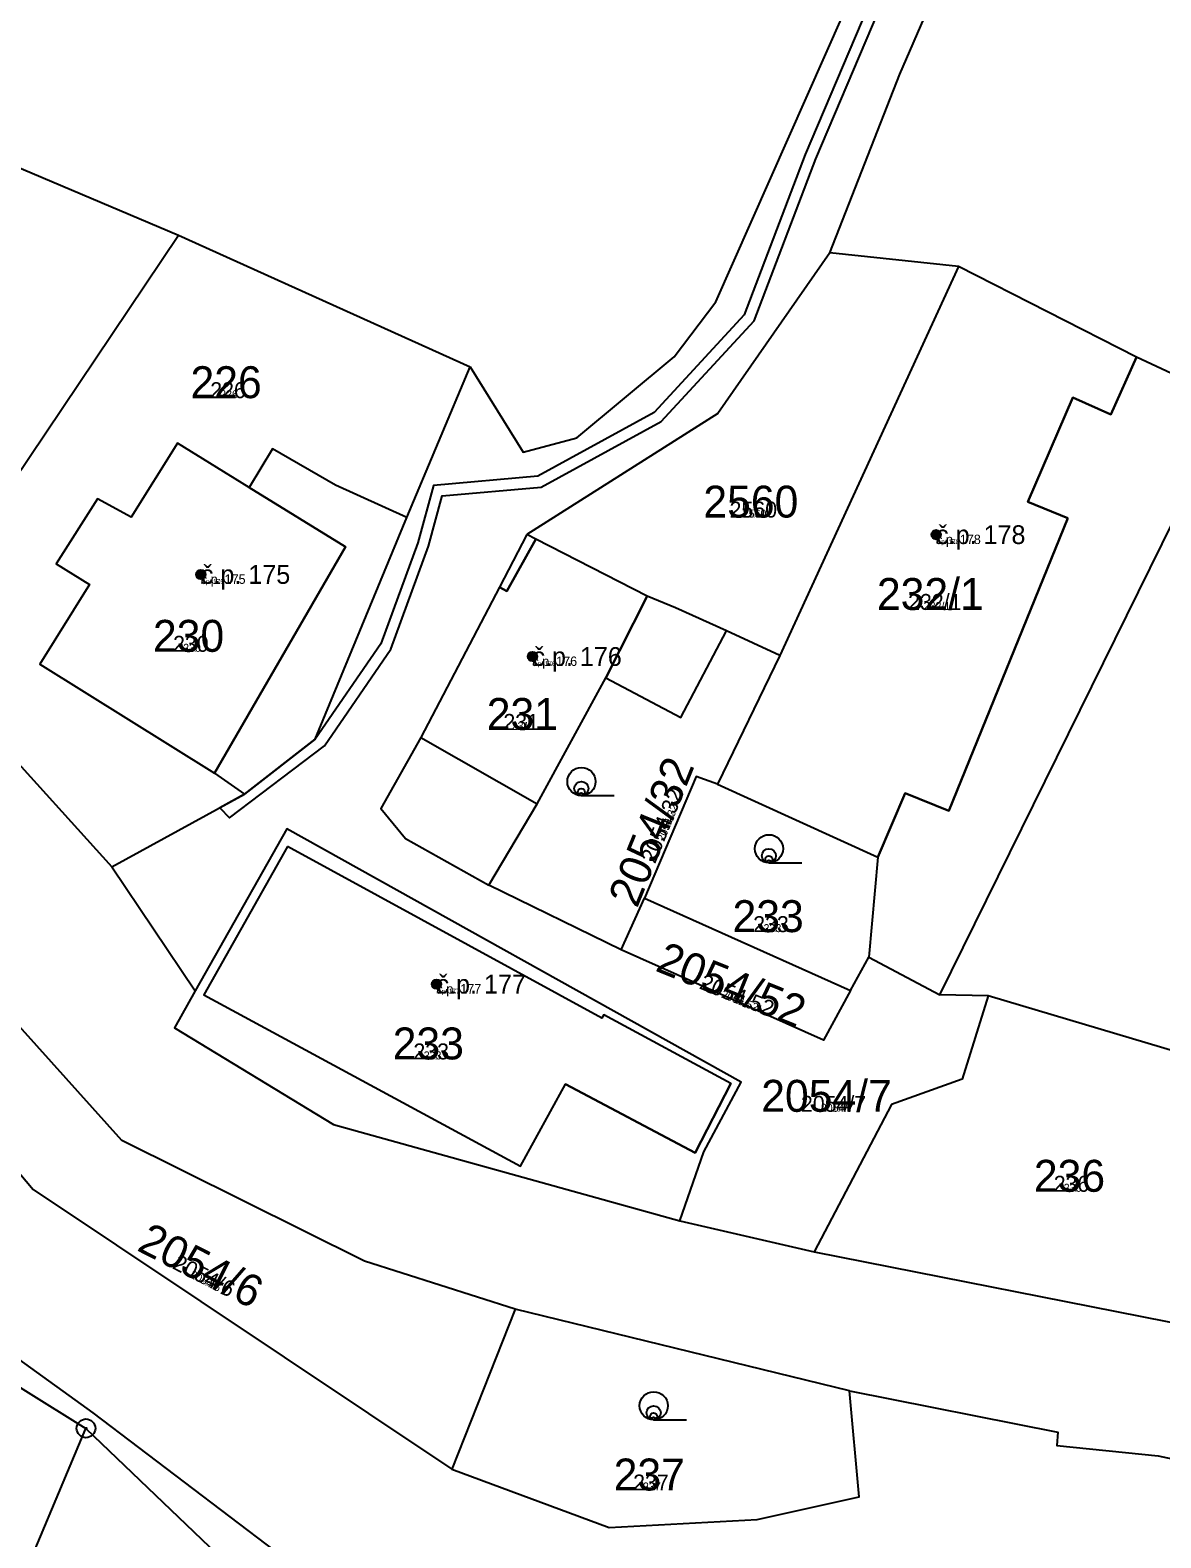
# Model space of a CAD drawing. Extents: x -744652 to -739090, y -980828 to -975855.
# Drawn here: x -742035.1 to -741974.8, y -978829.1 to -978748.8 of the extents above; entities that cross this region are included whole.
import ezdxf

# ---------------------------------------------------------------- set-up
doc = ezdxf.new("R2010")
doc.units = 0
for name, color, linetype in [('KAT_02_hranice parcel', 7, 'Continuous'), ('KAT_03_1000_st čísla parcelní', 7, 'Continuous'), ('KAT_03_1000_čísla parcelní', 7, 'Continuous'), ('KAT_03_1000_čísla popisná', 7, 'Continuous'), ('KAT_03_100_st čísla parcelní', 7, 'Continuous'), ('KAT_03_100_čísla parcelní', 7, 'Continuous'), ('KAT_03_100_čísla popisná', 7, 'Continuous'), ('KAT_03_250_st čísla parcelní', 7, 'Continuous'), ('KAT_03_250_čísla parcelní', 7, 'Continuous'), ('KAT_03_250_čísla popisná', 7, 'Continuous'), ('KAT_03_500_st čísla parcelní', 7, 'Continuous'), ('KAT_03_500_čísla parcelní', 7, 'Continuous'), ('KAT_03_500_čísla popisná', 7, 'Continuous'), ('KAT_04_vnitřní kresba', 7, 'Continuous'), ('KAT_05_1000_značky kultur', 7, 'Continuous'), ('KAT_05_100_značky kultur', 7, 'Continuous'), ('KAT_05_250_značky kultur', 7, 'Continuous'), ('KAT_05_500_značky kultur', 7, 'Continuous'), ('KAT_07_1000_značky budov', 7, 'Continuous'), ('KAT_07_100_značky budov', 7, 'Continuous'), ('KAT_07_500_značky budov', 7, 'Continuous'), ('KAT_10_věcná břemena', 7, 'Continuous'), ('KAT_11_značky bodu BP', 7, 'Continuous'), ('KAT_14_plocha_budovy', 7, 'Continuous')]:
    doc.layers.add(name, color=color, linetype=linetype)

msp = doc.modelspace()

# ---------------------------------------------------------------- linework, layer by layer
at = {"layer": 'KAT_02_hranice parcel'}
for p, q in [((-742041.63, -978781.27), (-742027.15, -978759.7)), ((-742027.15, -978759.7), (-742011.61, -978766.72)), ((-741985.6, -978761.37), (-741995.13, -978782.09)), ((-741985.6, -978761.37), (-741992.46, -978760.65)), ((-742014.99, -978774.74), (-742011.61, -978766.72)), ((-742041.63, -978781.27), (-742030.7, -978793.36)), ((-741995.13, -978782.09), (-741997.97, -978780.79)), ((-741995.13, -978782.09), (-741998.44, -978788.95)), ((-742030.7, -978793.36), (-742023.64, -978789.49)), ((-742030.7, -978793.36), (-742026.26, -978799.96)), ((-742003.58, -978797.78), (-742010.62, -978794.33)), ((-742003.58, -978797.78), (-742002.33, -978795.02)), ((-742002.33, -978795.02), (-741991.36, -978799.94)), ((-741991.36, -978799.94), (-741990.38, -978798.17)), ((-741990.38, -978798.17), (-741986.61, -978800.17)), ((-741984.03, -978800.22), (-741986.61, -978800.17)), ((-741968.89, -978804.73), (-741984.03, -978800.22)), ((-742000.45, -978812.2), (-741993.3, -978813.86)), ((-741993.3, -978813.86), (-741973.15, -978817.83)), ((-742009.22, -978816.92), (-742012.59, -978825.43)), ((-741991.41, -978821.27), (-742009.22, -978816.92))]:
    msp.add_line(p, q, dxfattribs=at)
for points in [[(-742011.61, -978766.72), (-742008.8, -978771.26), (-742005.93, -978770.51), (-742000.76, -978766.19), (-741998.54, -978763.26), (-741979.22, -978719.69)], [(-741992.46, -978760.65), (-741988.74, -978751.14), (-741975.83, -978721.41)], [(-742044.34, -978751.36), (-742039.32, -978753.86), (-742039.61, -978754.44), (-742027.15, -978759.7)], [(-741992.46, -978760.65), (-741998.43, -978769.21), (-742008.6, -978775.65)], [(-741986.61, -978800.17), (-741971.03, -978768.58), (-741976.12, -978766.2), (-741985.6, -978761.37)], [(-742014.99, -978774.74), (-742018.79, -978773.02), (-742022.15, -978771.08), (-742023.39, -978773.14), (-742027.21, -978770.79), (-742029.67, -978774.73), (-742031.47, -978773.75), (-742033.66, -978777.22), (-742031.9, -978778.31), (-742034.54, -978782.55), (-742025.23, -978788.36), (-742023.64, -978789.49)], [(-742023.64, -978789.49), (-742019.87, -978786.56), (-742014.99, -978774.74)], [(-742008.6, -978775.65), (-742010.06, -978778.45), (-742014.24, -978786.47), (-742016.38, -978790.25), (-742015.06, -978791.85), (-742010.62, -978794.33)], [(-741997.97, -978780.79), (-742000.69, -978779.55), (-742002.19, -978778.93), (-742008.12, -978775.9), (-742008.6, -978775.65)], [(-742010.62, -978794.33), (-742008.05, -978790), (-742004.39, -978783.29), (-742000.4, -978785.4), (-741997.97, -978780.79)], [(-741998.44, -978788.95), (-741999.59, -978788.54), (-742002.33, -978795.02)], [(-742045.8, -978788.93), (-742042.49, -978800.07), (-742042.19, -978800.59), (-742039.84, -978804.66), (-742034.9, -978810.53), (-742012.59, -978825.43)], [(-742009.22, -978816.92), (-742017.24, -978814.35), (-742030.18, -978807.93), (-742040.03, -978796.98), (-742045.8, -978788.93)], [(-741998.44, -978788.95), (-741989.9, -978792.84), (-741990.38, -978798.17)], [(-742000.45, -978812.2), (-741999.17, -978808.54), (-741997.18, -978804.82), (-742021.39, -978791.33), (-742026.26, -978799.96)], [(-741991.36, -978799.94), (-741992.8, -978802.58), (-742003.58, -978797.78)], [(-742026.26, -978799.96), (-742027.37, -978801.93), (-742018.89, -978807.08), (-742000.45, -978812.2)], [(-741984.03, -978800.22), (-741985.41, -978804.66), (-741989.18, -978806.02), (-741993.3, -978813.86)], [(-742012.24, -978837.21), (-742031.7, -978822.43), (-742039.96, -978816.49), (-742044.5, -978810.92), (-742044.76, -978810.61), (-742046.73, -978806.44), (-742047.04, -978805.79)], [(-742045.7, -978812.81), (-742041.46, -978817.42), (-742032.08, -978823.26)], [(-742012.59, -978825.43), (-742004.22, -978828.55), (-741996.34, -978828.11), (-741990.9, -978826.9), (-741991.41, -978821.27)], [(-741991.41, -978821.27), (-741980.32, -978823.46), (-741980.37, -978824.18), (-741974.97, -978824.73), (-741968.73, -978826.05), (-741957.19, -978829.44), (-741956.91, -978828.62), (-741952.38, -978829.91), (-741952.61, -978830.84), (-741942.23, -978833.92)], [(-742048.94, -978838.3), (-742040.09, -978842.31), (-742032.08, -978823.26)], [(-742032.08, -978823.26), (-742018.12, -978836.63), (-742016.17, -978847.16), (-742009.4, -978849.13)]]:
    msp.add_lwpolyline(points, dxfattribs=at)
at = {"layer": 'KAT_03_1000_čísla popisná'}
for centre in [(-741986.8, -978775.66), (-741986.8, -978775.66), (-742025.96, -978777.78), (-742025.96, -978777.78), (-742008.3, -978782.15), (-742008.3, -978782.15), (-742013.41, -978799.6), (-742013.41, -978799.6)]:
    msp.add_circle(centre, 0.25, dxfattribs=at)
at = {"layer": 'KAT_03_100_čísla popisná'}
for centre in [(-741986.8, -978775.66), (-741986.8, -978775.66), (-742025.96, -978777.78), (-742025.96, -978777.78), (-742008.3, -978782.15), (-742008.3, -978782.15), (-742013.41, -978799.6), (-742013.41, -978799.6)]:
    msp.add_circle(centre, 0.025, dxfattribs=at)
at = {"layer": 'KAT_03_250_čísla popisná'}
for centre in [(-741986.8, -978775.66), (-741986.8, -978775.66), (-742025.96, -978777.78), (-742025.96, -978777.78), (-742008.3, -978782.15), (-742008.3, -978782.15), (-742013.41, -978799.6), (-742013.41, -978799.6)]:
    msp.add_circle(centre, 0.0625, dxfattribs=at)
at = {"layer": 'KAT_03_500_čísla popisná'}
for centre in [(-741986.8, -978775.66), (-741986.8, -978775.66), (-742025.96, -978777.78), (-742025.96, -978777.78), (-742008.3, -978782.15), (-742008.3, -978782.15), (-742013.41, -978799.6), (-742013.41, -978799.6)]:
    msp.add_circle(centre, 0.125, dxfattribs=at)
at = {"layer": 'KAT_04_vnitřní kresba'}
for p, q in [((-741976.12, -978766.2), (-741977.5, -978769.26)), ((-741979.52, -978768.36), (-741981.91, -978773.92)), ((-741977.5, -978769.26), (-741979.52, -978768.36)), ((-742023.39, -978773.14), (-742018.26, -978776.31)), ((-741981.91, -978773.92), (-741979.78, -978774.78)), ((-741979.78, -978774.78), (-741986.12, -978790.37)), ((-742018.26, -978776.31), (-742025.23, -978788.36)), ((-742009.66, -978778.67), (-742008.12, -978775.9)), ((-742010.06, -978778.45), (-742009.66, -978778.67)), ((-742002.19, -978778.93), (-742004.39, -978783.29)), ((-742014.24, -978786.47), (-742008.05, -978790)), ((-741988.45, -978789.42), (-741989.9, -978792.84)), ((-741986.12, -978790.37), (-741988.45, -978789.42)), ((-742021.34, -978792.27), (-742025.8, -978800.17)), ((-742004.61, -978801.42), (-742021.34, -978792.27)), ((-742025.8, -978800.17), (-742008.94, -978809.29)), ((-742004.5, -978801.23), (-742004.61, -978801.42)), ((-741997.74, -978804.89), (-742004.5, -978801.23)), ((-742008.94, -978809.29), (-742006.54, -978804.92)), ((-741999.64, -978808.59), (-742006.54, -978804.92)), ((-741997.74, -978804.89), (-741999.64, -978808.59))]:
    msp.add_line(p, q, dxfattribs=at)
at = {"layer": 'KAT_05_1000_značky kultur'}
for p, q in [((-742005.693, -978789.56), (-742003.943, -978789.56)), ((-741995.703, -978793.14), (-741993.953, -978793.14)), ((-742001.843, -978822.81), (-742000.093, -978822.81))]:
    msp.add_line(p, q, dxfattribs=at)
for centre in [(-742005.693, -978788.81), (-741995.703, -978792.39), (-742001.843, -978822.06)]:
    msp.add_circle(centre, 0.75, dxfattribs=at)
at = {"layer": 'KAT_05_100_značky kultur'}
for p, q in [((-742005.699, -978789.56), (-742005.524, -978789.56)), ((-741995.709, -978793.14), (-741995.534, -978793.14)), ((-742001.849, -978822.81), (-742001.674, -978822.81))]:
    msp.add_line(p, q, dxfattribs=at)
for centre in [(-742005.699, -978789.485), (-741995.709, -978793.065), (-742001.849, -978822.735)]:
    msp.add_circle(centre, 0.075, dxfattribs=at)
at = {"layer": 'KAT_05_250_značky kultur'}
for p, q in [((-742005.698, -978789.56), (-742005.261, -978789.56)), ((-741995.708, -978793.14), (-741995.271, -978793.14)), ((-742001.848, -978822.81), (-742001.411, -978822.81))]:
    msp.add_line(p, q, dxfattribs=at)
for centre in [(-742005.698, -978789.372), (-741995.708, -978792.952), (-742001.848, -978822.622)]:
    msp.add_circle(centre, 0.187, dxfattribs=at)
at = {"layer": 'KAT_05_500_značky kultur'}
for p, q in [((-742005.696, -978789.56), (-742004.821, -978789.56)), ((-741995.706, -978793.14), (-741994.831, -978793.14)), ((-742001.846, -978822.81), (-742000.971, -978822.81))]:
    msp.add_line(p, q, dxfattribs=at)
for centre in [(-742005.696, -978789.185), (-741995.706, -978792.765), (-742001.846, -978822.435)]:
    msp.add_circle(centre, 0.375, dxfattribs=at)
at = {"layer": 'KAT_07_1000_značky budov'}
for centre in [(-741986.807, -978775.659), (-742025.967, -978777.779), (-742008.307, -978782.149), (-742013.417, -978799.599)]:
    msp.add_circle(centre, 0.175, dxfattribs=at)
at = {"layer": 'KAT_07_100_značky budov'}
for centre in [(-741986.801, -978775.66), (-742025.961, -978777.78), (-742008.301, -978782.15), (-742013.411, -978799.6)]:
    msp.add_circle(centre, 0.0175, dxfattribs=at)
at = {"layer": 'KAT_07_500_značky budov'}
for centre, radius in [((-741986.803, -978775.66), 0.0875), ((-741986.802, -978775.66), 0.0438), ((-742025.963, -978777.78), 0.0875), ((-742025.962, -978777.78), 0.0438), ((-742008.303, -978782.15), 0.0875), ((-742008.302, -978782.15), 0.0438), ((-742013.413, -978799.6), 0.0875), ((-742013.412, -978799.6), 0.0438)]:
    msp.add_circle(centre, radius, dxfattribs=at)
at = {"layer": 'KAT_10_věcná břemena'}
msp.add_lwpolyline([(-741987.75, -978741.24), (-741993.77, -978755.42), (-741997.02, -978763.95), (-742001.82, -978769.15), (-742008.02, -978772.55), (-742013.57, -978773.04), (-742014.41, -978776.1), (-742016.38, -978781.47), (-742019.87, -978786.56), (-742023.64, -978789.49), (-742024.95, -978790.21), (-742024.43, -978790.74), (-742019.37, -978786.91), (-742015.84, -978781.75), (-742013.83, -978776.28), (-742013.11, -978773.6), (-742007.84, -978773.13), (-742001.44, -978769.63), (-741996.5, -978764.27), (-741993.21, -978755.64), (-741987.19, -978741.48)], dxfattribs=at)
at = {"layer": 'KAT_11_značky bodu BP'}
for radius in [0.5, 0.0303]:
    msp.add_circle((-742032.08, -978823.26), radius, dxfattribs=at)
at = {"layer": 'KAT_14_plocha_budovy'}
for points in [[(-741979.78, -978774.78), (-741981.91, -978773.92), (-741979.52, -978768.36), (-741977.5, -978769.26), (-741976.12, -978766.2), (-741985.6, -978761.37), (-741995.13, -978782.09), (-741998.44, -978788.95), (-741989.9, -978792.84), (-741988.45, -978789.42), (-741986.12, -978790.37)], [(-742034.54, -978782.55), (-742025.23, -978788.36), (-742018.26, -978776.31), (-742023.39, -978773.14), (-742027.21, -978770.79), (-742029.67, -978774.73), (-742031.47, -978773.75), (-742033.66, -978777.22), (-742031.9, -978778.31)], [(-742010.06, -978778.45), (-742014.24, -978786.47), (-742008.05, -978790), (-742004.39, -978783.29), (-742002.19, -978778.93), (-742008.12, -978775.9), (-742009.66, -978778.67)], [(-742021.34, -978792.27), (-742025.8, -978800.17), (-742008.94, -978809.29), (-742006.54, -978804.92), (-741999.64, -978808.59), (-741997.74, -978804.89), (-742004.5, -978801.23), (-742004.61, -978801.42)]]:
    msp.add_lwpolyline(points, close=True, dxfattribs=at)

# ---------------------------------------------------------------- texts
at = {"layer": 'KAT_03_1000_st čísla parcelní'}
for s, p in [('232/1', (-741989.953, -978779.67)), ('230', (-742028.514, -978781.9)), ('231', (-742010.734, -978786.06)), ('233', (-742015.744, -978803.61))]:
    msp.add_text(s, height=1.7, dxfattribs=at).set_placement(p)
at = {"layer": 'KAT_03_1000_čísla parcelní'}
for s, p in [('226', (-742026.514, -978768.39)), ('2560', (-741999.197, -978774.75)), ('233', (-741997.644, -978796.83)), ('2054/7', (-741996.115, -978806.4)), ('236', (-741981.594, -978810.66)), ('237', (-742003.974, -978826.57))]:
    msp.add_text(s, height=1.7, dxfattribs=at).set_placement(p)
for s, rotation, p in [('2054/32', 68, (-742002.729, -978795.597)), ('2054/52', 338, (-742001.817, -978798.87)), ('2054/6', 333, (-742029.431, -978813.756))]:
    msp.add_text(s, height=1.7, rotation=rotation, dxfattribs=at).set_placement(p)
at = {"layer": 'KAT_03_1000_čísla popisná'}
for s, height, p in [('č.p. 178', 1, (-741986.8, -978776.16)), ('č.p. 175', 1, (-742025.96, -978778.28)), ('232/1', 0.017, (-741986.667, -978779.67)), ('230', 0.017, (-742026.394, -978781.9)), ('č.p. 176', 1, (-742008.3, -978782.65)), ('231', 0.017, (-742008.985, -978786.06)), ('č.p. 177', 1, (-742013.41, -978800.1)), ('233', 0.017, (-742013.564, -978803.61))]:
    msp.add_text(s, height=height, dxfattribs=at).set_placement(p)
at = {"layer": 'KAT_03_100_st čísla parcelní'}
for s, p in [('232/1', (-741986.965, -978779.67)), ('230', (-742026.587, -978781.9)), ('231', (-742009.144, -978786.06)), ('233', (-742013.762, -978803.61))]:
    msp.add_text(s, height=0.17, dxfattribs=at).set_placement(p)
at = {"layer": 'KAT_03_100_čísla parcelní'}
for s, p in [('226', (-742024.623, -978768.39)), ('2560', (-741996.685, -978774.75)), ('233', (-741995.662, -978796.83)), ('2054/7', (-741992.308, -978806.4)), ('236', (-741979.691, -978810.66)), ('237', (-742002.107, -978826.57))]:
    msp.add_text(s, height=0.17, dxfattribs=at).set_placement(p)
for s, rotation, p in [('2054/32', 68, (-742001.003, -978791.325)), ('2054/52', 338, (-741997.578, -978800.583)), ('2054/6', 333, (-742026.007, -978815.501))]:
    msp.add_text(s, height=0.17, rotation=rotation, dxfattribs=at).set_placement(p)
at = {"layer": 'KAT_03_100_čísla popisná'}
for s, height, p in [('č.p. 178', 0.1, (-741986.8, -978776.16)), ('č.p. 175', 0.1, (-742025.96, -978778.28)), ('232/1', 0.0017, (-741986.637, -978779.67)), ('230', 0.0017, (-742026.375, -978781.9)), ('č.p. 176', 0.1, (-742008.3, -978782.65)), ('231', 0.0017, (-742008.969, -978786.06)), ('č.p. 177', 0.1, (-742013.41, -978800.1)), ('233', 0.0017, (-742013.544, -978803.61))]:
    msp.add_text(s, height=height, dxfattribs=at).set_placement(p)
at = {"layer": 'KAT_03_250_st čísla parcelní'}
for s, p in [('232/1', (-741987.463, -978779.67)), ('230', (-742026.908, -978781.9)), ('231', (-742009.409, -978786.06)), ('233', (-742014.093, -978803.61))]:
    msp.add_text(s, height=0.425, dxfattribs=at).set_placement(p)
at = {"layer": 'KAT_03_250_čísla parcelní'}
for s, p in [('226', (-742024.938, -978768.39)), ('2560', (-741997.104, -978774.75)), ('233', (-741995.993, -978796.83)), ('2054/7', (-741992.943, -978806.4)), ('236', (-741980.008, -978810.66)), ('237', (-742002.418, -978826.57))]:
    msp.add_text(s, height=0.425, dxfattribs=at).set_placement(p)
for s, rotation, p in [('2054/32', 68, (-742001.291, -978792.037)), ('2054/52', 338, (-741998.285, -978800.297)), ('2054/6', 333, (-742026.578, -978815.21))]:
    msp.add_text(s, height=0.425, rotation=rotation, dxfattribs=at).set_placement(p)
at = {"layer": 'KAT_03_250_čísla popisná'}
for s, height, p in [('č.p. 178', 0.25, (-741986.8, -978776.16)), ('č.p. 175', 0.25, (-742025.96, -978778.28)), ('232/1', 0.00425, (-741986.642, -978779.67)), ('230', 0.00425, (-742026.378, -978781.9)), ('č.p. 176', 0.25, (-742008.3, -978782.65)), ('231', 0.00425, (-742008.972, -978786.06)), ('č.p. 177', 0.25, (-742013.41, -978800.1)), ('233', 0.00425, (-742013.548, -978803.61))]:
    msp.add_text(s, height=height, dxfattribs=at).set_placement(p)
at = {"layer": 'KAT_03_500_st čísla parcelní'}
for s, p in [('232/1', (-741988.293, -978779.67)), ('230', (-742027.443, -978781.9)), ('231', (-742009.851, -978786.06)), ('233', (-742014.643, -978803.61))]:
    msp.add_text(s, height=0.85, dxfattribs=at).set_placement(p)
at = {"layer": 'KAT_03_500_čísla parcelní'}
for s, p in [('226', (-742025.463, -978768.39)), ('2560', (-741997.802, -978774.75)), ('233', (-741996.543, -978796.83)), ('2054/7', (-741994, -978806.4)), ('236', (-741980.537, -978810.66)), ('237', (-742002.937, -978826.57))]:
    msp.add_text(s, height=0.85, dxfattribs=at).set_placement(p)
for s, rotation, p in [('2054/32', 68, (-742001.77, -978793.224)), ('2054/52', 338, (-741999.462, -978799.821)), ('2054/6', 333, (-742027.529, -978814.725))]:
    msp.add_text(s, height=0.85, rotation=rotation, dxfattribs=at).set_placement(p)
at = {"layer": 'KAT_03_500_čísla popisná'}
for s, height, p in [('č.p. 178', 0.5, (-741986.8, -978776.16)), ('č.p. 175', 0.5, (-742025.96, -978778.28)), ('232/1', 0.0085, (-741986.65, -978779.67)), ('230', 0.0085, (-742026.383, -978781.9)), ('č.p. 176', 0.5, (-742008.3, -978782.65)), ('231', 0.0085, (-742008.976, -978786.06)), ('č.p. 177', 0.5, (-742013.41, -978800.1)), ('233', 0.0085, (-742013.553, -978803.61))]:
    msp.add_text(s, height=height, dxfattribs=at).set_placement(p)

doc.saveas('drawing.dxf')
